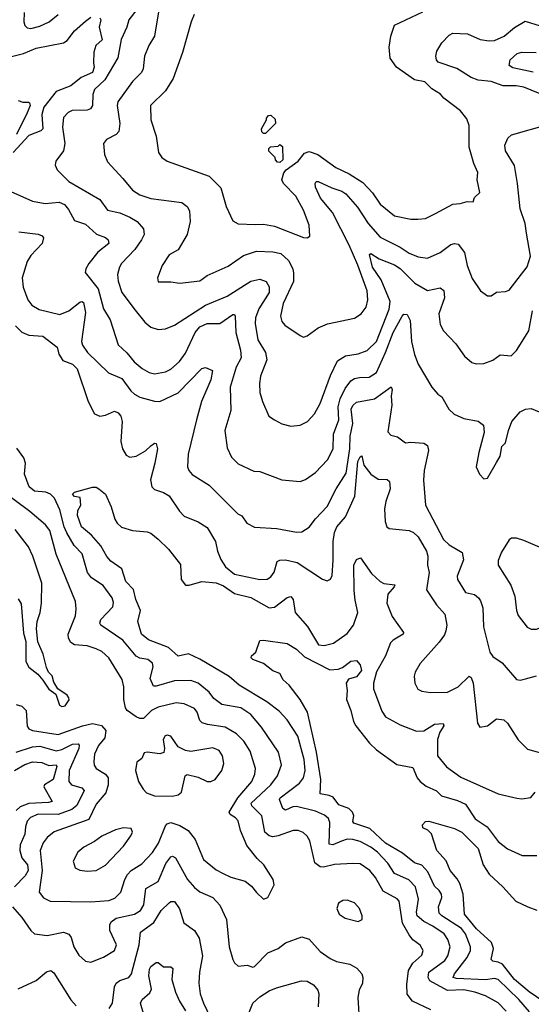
# Model space of a CAD drawing. Extents: x 1933546 to 2138868, y 524910 to 667279.
# Tile 291 of 466: x 2036614 to 2039426, y 623048 to 628466. Entities that reach past the tile are written whole.
import ezdxf

# ---------------------------------------------------------------- set-up
doc = ezdxf.new("R2010")
doc.units = 0

msp = doc.modelspace()

# ---------------------------------------------------------------- linework, layer by layer
at = {"layer": '0CON10XD'}
for points in [[(2037257.5, 628522.5), (2037214.7, 628465), (2037204, 628425), (2037172.8, 628357.2), (2037154.2, 628255.7), (2037082.1, 628135), (2037025, 628081.9), (2037015.3, 628054.7), (2037014.6, 627995), (2037004.2, 627975.8), (2036985, 627968.4), (2036902.9, 627967.1), (2036880, 627955), (2036855, 627928.8), (2036848.8, 627875), (2036862.7, 627785), (2036854.4, 627745), (2036813, 627687), (2036810, 627665), (2036820.7, 627640.7), (2036884.2, 627575), (2037055, 627477.3), (2037097.6, 627417.6), (2037165, 627402.7), (2037219.9, 627379.9), (2037259.3, 627355), (2037295.4, 627315), (2037297.5, 627285), (2037283.5, 627255), (2037247.6, 627202.4), (2037174.6, 627125), (2037162.3, 627105), (2037151.2, 627065), (2037155, 627026.7), (2037176.1, 626965), (2037248.3, 626868.3), (2037301.9, 626801.9), (2037334.6, 626774.6), (2037375, 626761.9), (2037415, 626764.4), (2037465, 626784.5), (2037635, 626894.7), (2037755, 626945.3), (2037885, 627027.9), (2037935, 627038.6), (2037968.1, 627025), (2037986.1, 626996.1), (2037985.2, 626965), (2037927.9, 626875), (2037910.7, 626825), (2037908.6, 626795), (2037923.4, 626705), (2037964.7, 626634.7), (2037973.1, 626595), (2037938.5, 626505), (2037931.9, 626465), (2037934.4, 626415), (2037948.9, 626365), (2037983.3, 626285), (2038014.3, 626264.3), (2038055, 626241.9), (2038105, 626230), (2038155, 626235.8), (2038195.5, 626254.5), (2038235, 626298), (2038265.9, 626354.1), (2038321.8, 626508.2), (2038361.7, 626588.3), (2038405, 626616.5), (2038475, 626627.5), (2038525, 626645.4), (2038575.2, 626694.8), (2038646, 626874), (2038650.2, 626915), (2038601.9, 627035), (2038553.1, 627105), (2038536.2, 627175), (2038545, 627179.4), (2038591, 627151), (2038675, 627118.2), (2038705, 627096.7), (2038785.6, 627015.6), (2038855, 626976.5), (2038925, 626990.8), (2038945, 626976.2), (2038950, 626935), (2038918.3, 626848.3), (2038925, 626788.8), (2038944.4, 626755), (2039012.5, 626682.5), (2039060, 626615), (2039099.7, 626579.7), (2039123, 626573), (2039165, 626574.4), (2039215, 626592.9), (2039255, 626621.4), (2039315, 626617.1), (2039345, 626646), (2039412.5, 626755), (2039433.2, 626865)], [(2037378.9, 628521.1), (2037354.6, 628375.4), (2037324.4, 628325), (2037300.9, 628265), (2037293.1, 628195), (2037283.5, 628175), (2037235, 628126.9), (2037153.8, 628015), (2037150, 627995), (2037165.4, 627894.6), (2037158.2, 627851.8), (2037144.6, 627835.4), (2037092.2, 627807.8), (2037074.4, 627785), (2037080, 627725), (2037096.9, 627685), (2037181.5, 627591.5), (2037235, 627527.5), (2037275, 627503.3), (2037335, 627482.2), (2037505, 627460), (2037535, 627439.2), (2037548.1, 627415), (2037551.5, 627355), (2037535.6, 627285), (2037485, 627200), (2037435, 627172), (2037396.8, 627113.2), (2037372, 627045), (2037375, 627023.8), (2037445, 627023.8), (2037495, 627016.7), (2037605, 627030), (2037645, 627059.4), (2037759.8, 627110.2), (2037845, 627169.5), (2037915, 627192.1), (2038005, 627189.2), (2038049.1, 627179.1), (2038091.6, 627141.6), (2038115, 627096.2), (2038118.9, 627071.1)], [(2036555, 628260.6), (2036635, 628280.8), (2036705, 628309.2), (2036855, 628338.2), (2036875, 628350.9), (2036916, 628405), (2036975, 628458.2), (2037005, 628480)], [(2037055, 628476.2), (2037060, 628465), (2037050.6, 628425), (2037068.1, 628355), (2037031.9, 628325), (2037021.7, 628288.3), (2037019.6, 628229.6), (2037023.8, 628205), (2037013.8, 628175), (2036952.5, 628147.5), (2036895, 628102.7), (2036815, 628072), (2036747.4, 627985), (2036736.5, 627945), (2036740.7, 627865), (2036730.6, 627855), (2036665, 627829.3), (2036579.1, 627735)], [(2036638.9, 628505), (2036636.2, 628455), (2036642.1, 628435), (2036655, 628422.3), (2036675, 628418.5), (2036725, 628430.4), (2036775.9, 628454.1), (2036825, 628494.4)], [(2037574, 628495), (2037556, 628455), (2037510, 628285), (2037458.1, 628141.9), (2037416.4, 628075), (2037334, 627995), (2037335.4, 627915), (2037364.6, 627824.6), (2037377.1, 627735), (2037395, 627708), (2037425, 627688.6), (2037655, 627604.5), (2037720.2, 627540.2), (2037748.7, 627438.7), (2037785, 627358.8), (2037815, 627342.2), (2037909.4, 627339.4), (2037955, 627340.4), (2038015, 627330), (2038175, 627267.5), (2038195, 627266.2), (2038208.8, 627275), (2038205.7, 627335), (2038175, 627418), (2038131.9, 627495), (2038064, 627565), (2038055.8, 627585), (2038066.6, 627623.4), (2038079.4, 627640.6), (2038145, 627687.7), (2038179.1, 627730.9), (2038205, 627740.6), (2038253.8, 627725), (2038352.6, 627652.6), (2038425, 627618.5), (2038501.2, 627571.2), (2038553.4, 627513.4), (2038595, 627451.4), (2038675, 627387.8), (2038765, 627368.9), (2038802.1, 627367.9), (2038845, 627372.9), (2038900.2, 627399.8), (2038995, 627451.9), (2039035, 627454.3), (2039074.2, 627465.8), (2039106.2, 627463.8), (2039115, 627487.5), (2039143.3, 627515), (2039128.8, 627585), (2039133.3, 627625), (2039110, 627675), (2039085.7, 627765), (2039084.2, 627884.2), (2039071.2, 627921.2), (2039038, 627965), (2038945, 628034), (2038927.2, 628057.2), (2038880, 628085), (2038841.2, 628125), (2038785, 628135.7), (2038685.8, 628205), (2038651.4, 628255), (2038645.7, 628315), (2038654.5, 628375.5), (2038674.4, 628435.6), (2038830.3, 628509.7)], [(2039515, 628042.5), (2039385, 628094.5), (2039342.7, 628102.7), (2039272.5, 628102.5), (2039206.4, 628126.4), (2039135, 628134), (2039095, 628147.5), (2039017.2, 628197.3), (2038915, 628232.9), (2038905.5, 628245), (2038901.5, 628265), (2038907.6, 628292.4), (2038935, 628338.9), (2038975, 628381.2), (2038995, 628392), (2039075, 628388.8), (2039145, 628356.9), (2039195, 628349.4), (2039225, 628351.8), (2039278, 628375), (2039335, 628423.3), (2039392.2, 628457.8), (2039475, 628432.3)], [(2039437.6, 628177.6), (2039325, 628201.2), (2039305, 628214.4), (2039310, 628245), (2039349.5, 628280.5), (2039375, 628287.1), (2039453.8, 628286.2)], [(2036605, 628021.2), (2036631.7, 628011.7), (2036663.3, 628013.3), (2036668.8, 628008.8), (2036670.8, 627995), (2036655, 627954), (2036596.8, 627835)], [(2037965, 627840), (2037955, 627840), (2037945, 627850), (2037943.3, 627865), (2037970, 627915), (2037970, 627925), (2037981.7, 627938.3), (2037995, 627940), (2038018.3, 627918.3), (2038020, 627895), (2037965, 627840)], [(2038118.9, 627071.1), (2038118.9, 627025), (2038063.1, 626905), (2038047.3, 626835), (2038054.7, 626804.7), (2038070.8, 626785), (2038155, 626728), (2038175, 626720), (2038195, 626725.8), (2038255, 626770), (2038306.8, 626793.2), (2038455.5, 626824.5), (2038491.7, 626848.3), (2038518.1, 626885), (2038528.5, 626925), (2038524.5, 626975), (2038472.1, 627115), (2038425.3, 627225), (2038334.4, 627404.4), (2038268.2, 627485), (2038240.3, 627545), (2038238.2, 627565), (2038244.7, 627575.3), (2038255, 627575.4), (2038330.8, 627540.9), (2038385, 627522.7), (2038407.2, 627507.2), (2038471.8, 627435), (2038529.4, 627345), (2038595, 627270.4), (2038705.6, 627215), (2038755, 627181.5), (2038805, 627161.2), (2038855, 627154.5), (2038925, 627184.6), (2038985, 627228.6), (2039005, 627235.6), (2039025, 627230.8), (2039058.5, 627185), (2039074.1, 627114.1), (2039102.3, 627042.3), (2039148, 626975), (2039185, 626946), (2039205, 626946), (2039235, 626966), (2039285, 626970), (2039305, 626977.5), (2039403.7, 627106.3), (2039421.9, 627165), (2039399.2, 627290.8), (2039392.5, 627345), (2039364.6, 627425.4), (2039351.5, 627565), (2039335, 627663.3), (2039284.6, 627745), (2039281.8, 627775), (2039297.8, 627815), (2039317.3, 627832.7), (2039525, 627891.5)], [(2038045, 627680), (2038031.7, 627681.7), (2038020, 627695), (2038018.3, 627708.3), (2037983, 627743), (2037983, 627757), (2037993, 627767), (2038035, 627770), (2038045, 627780), (2038058.3, 627768.3), (2038060, 627695), (2038045, 627680)], [(2036565, 627520.5), (2036685, 627467.5), (2036754.7, 627454.7), (2036831.7, 627461.7), (2036860.2, 627450.2), (2036882.6, 627422.6), (2036915, 627361.1), (2036975, 627340.9), (2037036.2, 627286.2), (2037085, 627267.5), (2037101.2, 627255), (2037103.8, 627235), (2037043.8, 627186.2), (2036993.5, 627125), (2036977.8, 627095), (2036974.4, 627074.4), (2037045, 626984.4), (2037075, 626875.8), (2037110.8, 626815), (2037155, 626676.9), (2037203.4, 626633.4), (2037243.2, 626583.2), (2037286.8, 626546.8), (2037325, 626524.6), (2037355, 626517.7), (2037415, 626528.9), (2037445, 626542.5), (2037492.7, 626585), (2037525, 626631.1), (2037579.5, 626745), (2037605, 626776), (2037645, 626795.3), (2037715, 626794.5), (2037785, 626843.3), (2037795, 626844), (2037799.5, 626835), (2037802.5, 626745), (2037827.9, 626647.9), (2037831.3, 626605), (2037804.2, 626555), (2037771.9, 626445), (2037774.5, 626315), (2037742.7, 626205), (2037755, 626110), (2037778.3, 626058.3), (2037815, 626022.9), (2037901.5, 625981.5), (2037935, 625980.6), (2038055.7, 625934.3), (2038155, 625924.3), (2038185, 625935.7), (2038239.4, 625975), (2038305.9, 626044.1), (2038337.7, 626105), (2038338.9, 626185), (2038368, 626265), (2038364.8, 626335), (2038375, 626379.5), (2038403.3, 626436.7), (2038435, 626479.2), (2038455, 626492.5), (2038482.3, 626497.7), (2038535, 626498.4), (2038575, 626524.5), (2038625.4, 626634.6), (2038666.5, 626745), (2038716.1, 626835), (2038725.6, 626845.6), (2038744, 626844), (2038760.9, 626810.9), (2038768.8, 626695), (2038784.2, 626624.2), (2038805, 626570), (2038880, 626445), (2038912, 626405), (2038935, 626390.8), (2038973.9, 626323.9), (2039002, 626295), (2039055, 626271.4), (2039135, 626257.5), (2039164.2, 626235), (2039168.1, 626195), (2039138, 626085), (2039123.8, 626005), (2039142.5, 625965), (2039165, 625940), (2039185, 625942.5), (2039235, 626030), (2039256.2, 626065), (2039265, 626117.5), (2039285, 626137.5), (2039300.4, 626205), (2039319.5, 626255), (2039365, 626308.1), (2039395, 626322.9), (2039425, 626327.5), (2039468.9, 626308.9)], [(2036609.1, 627299.1), (2036715, 627286.7), (2036737.3, 627277.3), (2036745.8, 627265.8), (2036738, 627235), (2036675, 627168), (2036656, 627135), (2036627.8, 627045), (2036632.9, 626995), (2036658.1, 626925), (2036681.4, 626895), (2036721.8, 626871.8), (2036835, 626844.7), (2036885, 626864), (2036945, 626912.5), (2036955, 626915.5), (2036965, 626909.2), (2036975.9, 626854.1), (2036954, 626695), (2036959.5, 626675), (2036986.9, 626635), (2037103, 626523), (2037175, 626492.1), (2037225, 626423.8), (2037245, 626405.4), (2037275, 626389.4), (2037355, 626366.2), (2037385, 626365.5), (2037485, 626412.9), (2037615, 626546.9), (2037635, 626551.9), (2037673.8, 626535), (2037665.6, 626485), (2037613.8, 626365), (2037586.2, 626265), (2037540, 626075), (2037537.1, 626005), (2037544.2, 625985), (2037562.8, 625962.8), (2037655.3, 625905.3), (2037813.6, 625746.4), (2037835, 625736), (2037862.5, 625695), (2037905, 625673.1), (2038026.8, 625666.8), (2038135, 625646.7), (2038165, 625648.9), (2038205, 625673.1), (2038239.8, 625720.2), (2038305, 625788.1), (2038353.8, 625885), (2038408.4, 625971.6), (2038429.1, 626105), (2038431.6, 626175), (2038445.2, 626245), (2038436.9, 626323.1), (2038445.9, 626344.1), (2038465, 626360.7), (2038565, 626380.5), (2038655.4, 626445.4), (2038661.2, 626431.2), (2038656.7, 626395), (2038660.4, 626345), (2038638.3, 626198.3), (2038655, 626179.5), (2038691.1, 626171.1), (2038735, 626138), (2038765, 626142), (2038835, 626136.2), (2038855, 626122.5), (2038862, 626095), (2038837.3, 625985), (2038833.2, 625933.2), (2038844.4, 625795), (2038944.5, 625605), (2038975, 625576.7), (2039045.7, 625535), (2039054.3, 625494.3), (2039019.4, 625405), (2039020, 625385), (2039064.2, 625315), (2039115, 625302.5), (2039137.1, 625285), (2039147.8, 625267.8), (2039159.6, 625229.6), (2039163.6, 625125), (2039198, 624985), (2039215, 624962.7), (2039266.6, 624926.6), (2039345, 624836.2), (2039365, 624832), (2039395, 624839.2), (2039455, 624855.8)], [(2036591.3, 626781.3), (2036625, 626747.1), (2036665, 626730.8), (2036741.2, 626725), (2036820.8, 626665), (2036828.5, 626625), (2036850.5, 626590.5), (2036905, 626571.1), (2036930.3, 626545), (2036991.2, 626365), (2037025, 626297.5), (2037055, 626284.5), (2037085, 626290.5), (2037135, 626312.5), (2037155, 626302.5), (2037170, 626285), (2037178, 626255), (2037170, 626145), (2037179.4, 626105), (2037199.5, 626069.5), (2037219.4, 626059.4), (2037255, 626064.6), (2037306.5, 626093.5), (2037335, 626120.8), (2037355, 626136.2), (2037365, 626133.3), (2037371.9, 626105), (2037357.9, 626025), (2037332.9, 625935), (2037340.8, 625895), (2037355, 625881.9), (2037405, 625864.1), (2037435, 625846.1), (2037492, 625762), (2037517.5, 625735), (2037595, 625702.5), (2037645, 625671.1), (2037690, 625595), (2037701.2, 625541.2), (2037720, 625495), (2037745.5, 625455), (2037795, 625415.4), (2037934.5, 625385.5), (2037975, 625388.1), (2037995, 625400.8), (2038013.4, 625426.6), (2038028.6, 625485), (2038045, 625492.7), (2038075, 625494), (2038139.2, 625479.1), (2038277.9, 625387.9), (2038305, 625378.8), (2038322.7, 625387.3), (2038332.6, 625407.4), (2038337, 625493), (2038337.9, 625595), (2038345.3, 625645), (2038358.2, 625675), (2038405, 625731.5), (2038456.8, 625845), (2038472.9, 626035), (2038485, 626060), (2038495.8, 626065.8), (2038505.6, 626015), (2038545, 625966), (2038585, 625938), (2038634.1, 625935.9), (2038647.8, 625925), (2038651.2, 625885), (2038626.5, 625815), (2038619.1, 625775), (2038623.5, 625705), (2038632, 625675), (2038645, 625666), (2038755, 625654.5), (2038779.2, 625645), (2038805, 625620), (2038850.9, 625540.9), (2038857.3, 625515), (2038855.4, 625465.4), (2038865.4, 625425), (2038849.6, 625329.6), (2038906.1, 625246.1)], [(2038875, 623017.1), (2038773.8, 623065), (2038744.5, 623104.5), (2038742.2, 623157.8), (2038751.5, 623235), (2038776.1, 623275), (2038825, 623318.6), (2038831.5, 623345), (2038815, 623373.1), (2038775, 623403.5), (2038755, 623429.5), (2038718.6, 623495), (2038700.7, 623615), (2038688.7, 623628.7), (2038611.5, 623671.5), (2038570.7, 623745), (2038539.1, 623785), (2038485, 623820.4), (2038445, 623822.1), (2038345, 623817.3), (2038285, 623802.3), (2038265, 623803.8), (2038237.3, 623827.3), (2038208.2, 623948.2), (2038195, 623973.1), (2038172.9, 623992.9), (2038145, 624004.6), (2038117.5, 624005), (2038035, 623974.6), (2038005, 623969.3), (2037985, 623975.9), (2037962.3, 623995), (2037945.4, 624085), (2037891.1, 624141.1), (2037887.1, 624155), (2037994, 624255), (2038032, 624305), (2038052.5, 624365), (2038036.1, 624435), (2037943.6, 624573.6), (2037885, 624642.9), (2037830.4, 624680.4), (2037725, 624698.2), (2037680.5, 624730.5), (2037655, 624765.4), (2037595, 624815.4), (2037555, 624829.7), (2037465, 624828.6), (2037365, 624798), (2037349.2, 624799.2), (2037331.1, 624841.1), (2037348.2, 624905), (2037344.4, 624925), (2037318, 624945), (2037275, 624952.5), (2037255, 624963.3), (2037181.5, 625051.5), (2037059.5, 625135), (2037054.5, 625145), (2037060, 625165), (2037125.6, 625235), (2037129.1, 625259.1), (2037122.5, 625285), (2037073.5, 625353.5), (2037008.5, 625395), (2036986.9, 625425), (2036956.9, 625526.9), (2036912.7, 625572.7), (2036872.6, 625642.6), (2036858.5, 625675), (2036835, 625768.8), (2036805, 625833.5), (2036784.2, 625855), (2036757.2, 625867.2), (2036695, 625872.1), (2036665.6, 625895), (2036641.1, 625965), (2036645.3, 626025), (2036637.7, 626055), (2036598.3, 626108.3)], [(2036595, 624697.5), (2036625, 624689.4), (2036650, 624665), (2036655, 624578), (2036665, 624564.5), (2036685.3, 624555.3), (2036825, 624533.7), (2036959.3, 624580.7), (2037015, 624594.2), (2037063, 624583), (2037087.9, 624555), (2037081.3, 624515), (2037048.2, 624471.8), (2037024.8, 624425.2), (2037021.1, 624385), (2037023.4, 624363.4), (2037035.3, 624345.3), (2037085.2, 624315.2), (2037100.4, 624295), (2037101, 624255), (2037088, 624212), (2037035, 624150), (2036994.5, 624065), (2036802.9, 623997.1), (2036765, 623966.5), (2036743.9, 623936.1), (2036726.6, 623895), (2036737.1, 623785), (2036721.2, 623665), (2036744.7, 623634.7), (2036782.5, 623615), (2037005, 623611.1), (2037105, 623620), (2037137.6, 623632.4), (2037170.9, 623665), (2037191.4, 623735), (2037207.1, 623762.9), (2037226.5, 623783.5), (2037285, 623820.5), (2037345, 623883.5), (2037377.4, 623935), (2037415, 624031.1), (2037425, 624042.1), (2037445, 624048.9), (2037495, 624032.2), (2037540.5, 624005), (2037578.2, 623955), (2037625, 623844.3), (2037695, 623788.9), (2037729.7, 623769.7), (2037775, 623748.5), (2037853.3, 623725), (2037888.3, 623698.3), (2037915, 623663.8), (2037955, 623627.5), (2037977.5, 623635), (2038012.5, 623705), (2038006.7, 623735), (2037955.8, 623815), (2037919.6, 623849.6), (2037862.5, 623922.5), (2037828.2, 624005), (2037815, 624058.6), (2037800.5, 624075), (2037771.9, 624091.9), (2037765.4, 624105), (2037813.8, 624185), (2037889.7, 624275), (2037907.5, 624315), (2037909.6, 624345), (2037881.9, 624441.9), (2037846.6, 624496.6), (2037806.5, 624536.5), (2037743.6, 624573.6), (2037647.1, 624587.1), (2037617.6, 624597.6), (2037605, 624610), (2037589.5, 624655), (2037575.6, 624675), (2037518.7, 624701.3), (2037475, 624706.2), (2037375, 624683.3), (2037337.8, 624665), (2037295, 624620.9), (2037275, 624621.1), (2037255, 624630.7), (2037205.5, 624665), (2037195, 624680), (2037185.8, 624725), (2037186.4, 624795), (2037176.7, 624835), (2037105, 624954.4), (2037065, 624988.9), (2037034, 625005), (2036985, 625020.8), (2036915, 625025.4), (2036895, 625038.5), (2036882.3, 625062.3), (2036880.3, 625085), (2036920, 625185), (2036924.5, 625225), (2036920, 625265), (2036814.7, 625525), (2036780.4, 625655), (2036755.8, 625685.8), (2036669.9, 625759.9), (2036503.3, 625883.3)], [(2038383.8, 623946.2), (2038335, 623925.2), (2038315, 623928.6), (2038319.1, 624049.1), (2038311.1, 624071.1), (2038289.6, 624089.6), (2038240.5, 624110.5), (2038135, 624136), (2038115, 624134.2), (2038075, 624116.2), (2038060.4, 624125), (2038043.1, 624175), (2038046.2, 624185), (2038152.9, 624265), (2038173.9, 624295), (2038183.7, 624335), (2038177.1, 624395), (2038143.4, 624523.4), (2038085, 624614.4), (2038040.6, 624660.6), (2037972.5, 624712.5), (2037820.5, 624805), (2037765, 624852.1), (2037605, 624948.2), (2037542.5, 624977.5), (2037484.7, 624964.7), (2037432.1, 625012.1), (2037323, 625053), (2037284.5, 625085), (2037263.6, 625155), (2037279, 625215), (2037252, 625275), (2037240.5, 625330.5), (2037197.1, 625375), (2037175.7, 625445), (2037115, 625486.2), (2037092.4, 625512.4), (2037060.9, 625570.9), (2037009.7, 625629.7), (2036954.6, 625675), (2036931.3, 625738.7), (2036934.3, 625765.7), (2036950, 625795), (2036947, 625837), (2036915, 625842.9), (2036904.4, 625855), (2036915, 625866.7), (2037015, 625893.3), (2037035, 625893.8), (2037050, 625885), (2037086.2, 625855), (2037117.1, 625785), (2037137.6, 625717.6), (2037150.6, 625695), (2037173.4, 625673.4), (2037235, 625655.5), (2037315, 625648), (2037335, 625640), (2037375, 625608.6), (2037432.7, 625552.7), (2037497.4, 625467.4), (2037501.1, 625385), (2037525, 625354), (2037545, 625354.3), (2037615, 625374.6), (2037695, 625367.6), (2037735, 625350.3), (2037795, 625308.9), (2037885, 625286.1), (2037985, 625230.4), (2038015.7, 625234.3), (2038085, 625286.5), (2038105, 625292.9), (2038117.5, 625275), (2038128.8, 625205), (2038196.6, 625126.6), (2038257.1, 625027.1), (2038287.2, 625022.8), (2038338.6, 625035), (2038415, 625087.9), (2038448.8, 625135), (2038473.8, 625205), (2038457.6, 625272.4), (2038453.3, 625325), (2038451.8, 625465), (2038465, 625496.7), (2038487.5, 625505), (2038548.3, 625418.3), (2038595, 625374.3), (2038615, 625364.4), (2038675.6, 625355.6), (2038673.1, 625345), (2038638.7, 625305), (2038632.4, 625255), (2038661.3, 625181.3), (2038724.3, 625095), (2038722.9, 625085), (2038667.5, 625052.5), (2038653.3, 625036.7), (2038624.4, 624965.6), (2038575, 624876.9), (2038558.5, 624815), (2038558.9, 624785), (2038605, 624662), (2038625, 624629.4), (2038705, 624585.5), (2038795, 624550.9), (2038836.4, 624553.6), (2038895, 624588.8), (2038942.9, 624592.9), (2038945, 624581.2), (2038922.9, 624545), (2038910, 624505), (2038911.1, 624415), (2038961.1, 624355), (2039038.5, 624298.5), (2039245, 624206.4), (2039347.3, 624182.7), (2039375, 624179.4), (2039424.1, 624185.9), (2039447.5, 624215)], [(2036846.4, 624686.4), (2036865, 624691.2), (2036885.8, 624724.2), (2036883.8, 624735), (2036875, 624748.8), (2036823.3, 624783.3), (2036801.7, 624821.7), (2036793.3, 624855), (2036773.3, 624875), (2036761.2, 624901.2), (2036743.3, 624975), (2036713.6, 625043.6), (2036707.1, 625115), (2036710.5, 625155), (2036727.5, 625205), (2036733.5, 625255), (2036736.2, 625365), (2036686.9, 625515), (2036662.9, 625565), (2036590.1, 625660.1)], [(2039425, 625112.5), (2039455, 625113.1), (2039505, 625130), (2039565, 625182.9), (2039590.8, 625219.2), (2039608.2, 625255), (2039618.9, 625315), (2039609.4, 625415), (2039575, 625494.4), (2039535, 625536.1), (2039385, 625600), (2039345, 625612.5), (2039317.7, 625612.3), (2039305, 625603.3), (2039263.5, 625536.5), (2039245, 625491.2), (2039243.8, 625465), (2039314.8, 625355), (2039336.7, 625293.3), (2039344.5, 625215), (2039355, 625188), (2039403.2, 625123.2), (2039425, 625112.5)], [(2036605, 625280.2), (2036621.8, 625251.8), (2036635, 625090), (2036648.6, 625045), (2036647.5, 624935), (2036665, 624903.3), (2036713.9, 624863.9), (2036741.2, 624831.2), (2036775, 624782.5), (2036812.5, 624755), (2036833.3, 624695), (2036846.4, 624686.4)], [(2038906.1, 625246.1), (2038950.5, 625195), (2038961.3, 625135), (2038957.3, 625102.7), (2038949, 625081), (2038920, 625040), (2038815, 624924), (2038788.1, 624875), (2038783, 624853), (2038785.7, 624815.7), (2038803, 624783), (2038825, 624772), (2038873.2, 624763.2), (2038965, 624765.6), (2039025, 624795.6), (2039085, 624853.8), (2039095, 624846.2), (2039107.1, 624815), (2039130, 624595), (2039143.9, 624573.9), (2039185, 624581.4), (2039235, 624618.6), (2039275, 624612.9), (2039295.3, 624595.3), (2039355, 624503.3), (2039405, 624452.9), (2039525, 624419.2)], [(2039416.9, 623006.9), (2039358.8, 623075), (2039245, 623185.3), (2039225, 623190), (2039175, 623182.4), (2039015, 623189.3), (2038997.5, 623195), (2039003.9, 623215), (2039074.1, 623305), (2039091.8, 623345), (2039092.8, 623365), (2039063.9, 623435), (2039042.8, 623465), (2038934.2, 623535), (2038919.9, 623549.9), (2038916.1, 623585), (2038934.6, 623635), (2038932.9, 623655), (2038920.9, 623675), (2038895, 623698.2), (2038857.5, 623777.5), (2038825, 623813.2), (2038785, 623827.5), (2038718.9, 623878.9), (2038624.5, 623934.5), (2038539.6, 624015), (2038450.8, 624045), (2038444.6, 624054.6), (2038451.6, 624085), (2038444.5, 624105), (2038423.1, 624125), (2038368.9, 624145), (2038338.2, 624188.2), (2038315, 624197.9), (2038265.6, 624205.6), (2038269.5, 624285), (2038245.2, 624435), (2038195.5, 624655.5), (2038155.4, 624725.4), (2038095, 624803.5), (2038063, 624833), (2038045, 624869.2), (2038005, 624883.1), (2037955, 624924.4), (2037896.2, 624945), (2037886.7, 624955), (2037887.5, 624965), (2037912.5, 624985), (2037935, 625050), (2037955, 625052.5), (2038085, 625034.4), (2038135, 625002.4), (2038179.7, 624959.7), (2038318.3, 624888.3), (2038365, 624893.1), (2038387.8, 624902.2), (2038435, 624936.2), (2038465, 624940), (2038485, 624916.7), (2038492.2, 624885), (2038465, 624849.4), (2038421.9, 624838.1), (2038408.4, 624815), (2038414.3, 624775), (2038411.2, 624725), (2038435.3, 624665), (2038448.9, 624605), (2038461.4, 624581.4), (2038536.4, 624485), (2038575, 624448.9), (2038686.9, 624366.9), (2038775, 624351.5), (2038798.9, 624295), (2038814.7, 624275), (2038848, 624248), (2038905, 624222.5), (2038933.1, 624195), (2039020.5, 624170.5), (2039065, 624148.6), (2039118.3, 624068.3), (2039184.2, 624024.2), (2039245, 623944.4), (2039295, 623904.5), (2039377, 623867), (2039457.4, 623867.4)], [(2037455, 624194.3), (2037485, 624200), (2037504.1, 624215.9), (2037523.3, 624305), (2037535, 624312.5), (2037595, 624298), (2037645, 624274.2), (2037665, 624274.2), (2037688.8, 624285), (2037724.4, 624335.6), (2037737, 624373), (2037728.9, 624415), (2037710.8, 624445), (2037675, 624459.4), (2037555, 624440), (2037525.5, 624445.5), (2037485.7, 624465.7), (2037445, 624523.8), (2037425, 624530), (2037414, 624525), (2037402.9, 624505), (2037410, 624455), (2037406.4, 624433.6), (2037385, 624426.2), (2037314.2, 624435.8), (2037298.8, 624431.2), (2037285, 624400), (2037258.8, 624381.2), (2037251.1, 624335), (2037267.8, 624275), (2037292, 624232), (2037311.7, 624211.7), (2037354.5, 624194.5), (2037455, 624194.3)], [(2036594.7, 624434.7), (2036685, 624465.2), (2036725, 624469), (2036815, 624443.7), (2036845, 624450.6), (2036905, 624478.7), (2036935, 624482.1), (2036941.5, 624475), (2036939.6, 624455), (2036885.8, 624335), (2036883.6, 624275), (2036898.1, 624255), (2036955, 624239.6), (2036967.9, 624225), (2036928.4, 624141.6), (2036900.8, 624119.2), (2036825, 624092.6), (2036715, 624095.2), (2036673.7, 624076.3), (2036655, 624056.5), (2036645.3, 624025), (2036643.3, 623985), (2036617.6, 623925), (2036615.3, 623895), (2036626.3, 623855), (2036657.7, 623815), (2036660.2, 623785), (2036644.6, 623755.4), (2036585.4, 623695)], [(2036585, 624335.2), (2036641.7, 624368.3), (2036685, 624382), (2036735, 624379.4), (2036775, 624362.8), (2036815, 624365.3), (2036817.5, 624357.5), (2036798, 624285), (2036750.4, 624255), (2036747.3, 624245), (2036792.9, 624165), (2036772.2, 624157.7), (2036665, 624152.9), (2036616.1, 624133.9), (2036594.8, 624115)], [(2036985, 623780), (2037035, 623784.5), (2037085, 623813.5), (2037185, 623917.5), (2037225.8, 623975), (2037233.8, 623995), (2037227.5, 624015), (2037185, 624020), (2037140.9, 624009.1), (2037065, 623973.5), (2037025, 623943.3), (2036967.3, 623912.7), (2036934.3, 623885), (2036908, 623835), (2036918.8, 623798.8), (2036945, 623787.1), (2036985, 623780)], [(2039495, 623061.2), (2039415, 623116.7), (2039335, 623184.5), (2039268.3, 623268.3), (2039245, 623280.8), (2039215.3, 623285.3), (2039206.4, 623295), (2039219.2, 623355), (2039208.5, 623388.5), (2039125, 623464.1), (2039058.8, 623545), (2039051.9, 623655), (2039032.7, 623712.7), (2039018.9, 623738.9), (2038980, 623785), (2038958.4, 623838.4), (2038906.4, 623895), (2038877, 623987), (2038856.8, 624006.8), (2038830, 624020), (2038828, 624035), (2038845, 624053.8), (2038864.1, 624055.9), (2039005, 624016.2), (2039045, 623995.8), (2039133.5, 623905), (2039162.7, 623815), (2039194.7, 623764.8), (2039270.6, 623695), (2039340.9, 623615), (2039406.7, 623585), (2039456.6, 623566.6)], [(2039288.8, 623011.2), (2039245, 623055.4), (2039175, 623094.1), (2039115.2, 623115.2), (2039055, 623127.6), (2038965, 623124.4), (2038868.1, 623178.1), (2038859.7, 623195), (2038862.7, 623225), (2038951, 623289), (2038968.1, 623315), (2038981.3, 623365), (2038968.4, 623405), (2038947.7, 623435), (2038885, 623478.8), (2038835, 623503.5), (2038799.5, 623535), (2038795.7, 623555), (2038806.5, 623626.5), (2038790.8, 623695), (2038753.9, 623733.9), (2038675, 623767.7), (2038637.5, 623825), (2038581.6, 623885), (2038545, 623913.3), (2038485, 623944.7), (2038445, 623955.8), (2038415, 623957.5), (2038383.8, 623946.2)], [(2036575.4, 623585), (2036626.2, 623526.2), (2036675, 623454.2), (2036695, 623435.7), (2036765, 623426.5), (2036855, 623445.5), (2036884.5, 623434.5), (2036896.2, 623416.2), (2036911.1, 623365), (2036938.9, 623318.9), (2036975, 623285.8), (2037005, 623280), (2037075, 623306.7), (2037135.7, 623345), (2037145.5, 623375), (2037110.4, 623455), (2037110, 623485), (2037117.8, 623502.2), (2037145, 623521.2), (2037245, 623544.2), (2037278.9, 623565), (2037296.9, 623595), (2037307.5, 623685), (2037375, 623723.3), (2037417.5, 623822.5), (2037445, 623859.5), (2037455, 623863.5), (2037470.5, 623855), (2037536.9, 623735), (2037575, 623691.5), (2037605, 623666.7), (2037675, 623636.4), (2037714, 623594), (2037750.6, 623515), (2037765.5, 623365), (2037785.7, 623295), (2037795, 623276.2), (2037815, 623258.8), (2037865, 623263.1), (2037895, 623252.5), (2037905, 623256), (2037978.3, 623331.7), (2038035, 623355.6), (2038075, 623386.4), (2038165, 623418.9), (2038205, 623406.4), (2038265, 623337.8), (2038320.9, 623300.9), (2038355, 623284.5), (2038428.1, 623268.1), (2038467.4, 623247.4), (2038494.3, 623215), (2038500.6, 623195), (2038499.4, 623165), (2038481.1, 623125), (2038472.2, 623085), (2038481.9, 622935)], [(2037105.4, 623024.6), (2037125, 623053.8), (2037135.3, 623144.7), (2037144.4, 623165), (2037165, 623180), (2037213.5, 623196.5), (2037229.6, 623215), (2037270.4, 623375), (2037279.1, 623445), (2037351.2, 623498.8), (2037391.2, 623565), (2037435, 623605.8), (2037445, 623614.2), (2037464.2, 623614.2), (2037493.2, 623573.2), (2037516.9, 623496.9), (2037575.7, 623455), (2037601.5, 623411.5), (2037618.7, 623315), (2037601.8, 623225), (2037598.5, 623165), (2037607.1, 623105), (2037624.6, 623055), (2037715, 622866)], [(2038475, 623503.8), (2038496.1, 623513.9), (2038496.2, 623535), (2038481.2, 623575), (2038455, 623606), (2038415, 623622), (2038391.2, 623618.8), (2038366.7, 623605), (2038356.7, 623575), (2038370, 623545), (2038402.7, 623522.7), (2038475, 623503.8)], [(2037297.8, 622985), (2037277.3, 623055), (2037286.5, 623075), (2037328.8, 623111.2), (2037338.8, 623131.2), (2037324.7, 623205.2), (2037327.7, 623242.3), (2037335, 623256), (2037365, 623277.5), (2037375, 623278), (2037404.4, 623254.4), (2037445, 623254.3), (2037455.6, 623245), (2037449.6, 623185), (2037471.2, 623115), (2037491.8, 623065), (2037525, 623011.4)], [(2036606.5, 623133.5), (2036705, 623180), (2036762.3, 623227.7), (2036785, 623234.4), (2036801.9, 623221.9), (2036895, 623073.1), (2036925, 623039.4)], [(2037835, 622901.4), (2037895.3, 623054.7), (2037935, 623089.6), (2037985, 623122.4), (2038025, 623139.2), (2038163.6, 623176.4), (2038195, 623175.6), (2038230, 623155), (2038252.9, 623125), (2038258.1, 623105), (2038255.4, 623035)]]:
    msp.add_lwpolyline(points, dxfattribs=at)

doc.saveas('drawing.dxf')
